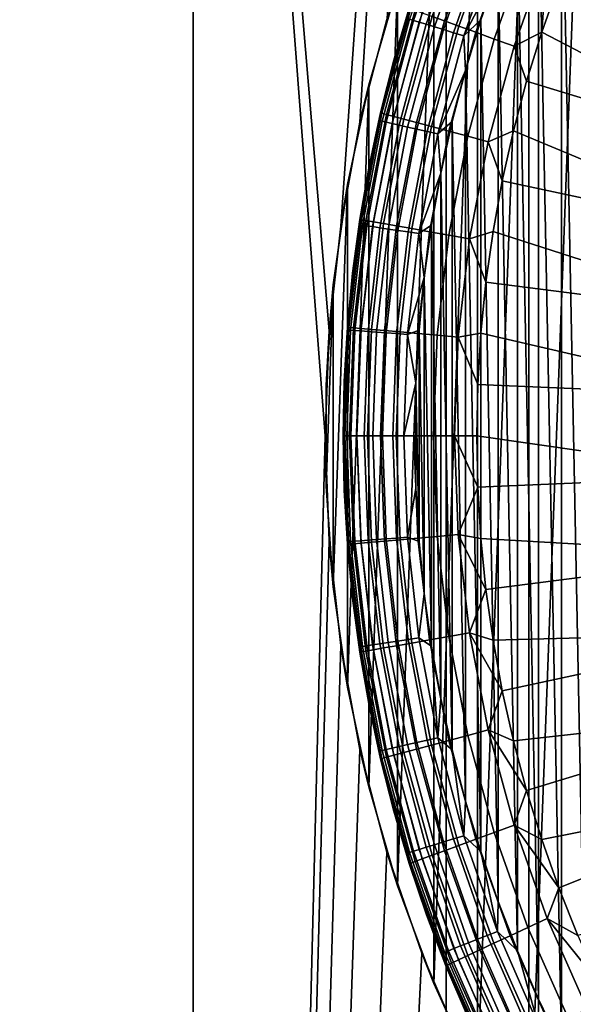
# Model space of a CAD drawing. Header units: metres. Extents: x -109 to 109, y -100 to 58.
# Tile 606 of 642: x 71.65 to 73.19, y 41.42 to 44.16. Entities that reach past the tile are written whole.
import ezdxf

# ---------------------------------------------------------------- set-up
doc = ezdxf.new("R2010")
doc.units = ezdxf.units.M
doc.layers.add('solid_21_062_100_XXX', color=7, linetype='CONTINUOUS')

msp = doc.modelspace()

# ---------------------------------------------------------------- linework, layer by layer
at = {"layer": 'solid_21_062_100_XXX'}
for points in [[(71.439507, 47.799999, -11.974616), (72.131355, 47.799999, -12.243976), (72.131355, 28.5, -12.243977), (71.439491, 28.5, -11.974607)], [(72.131355, 47.799999, 12.243976), (71.439507, 47.799999, 11.974616), (71.439491, 28.5, 11.974607), (72.131355, 28.5, 12.243977)], [(72.131355, 47.799999, -12.243976), (72.5, 42.999928, -12.369317), (72.131355, 28.5, -12.243977)], [(72.837456, 47.799999, 12.473401), (72.131355, 47.799999, 12.243976), (72.131355, 28.5, 12.243977), (72.837479, 28.5, 12.473409)], [(72.131355, 47.799999, -12.243976), (72.510735, 43.29277, -12.372782), (72.5, 42.999928, -12.369317)], [(72.131355, 47.799999, -12.243976), (72.837456, 47.799999, -12.473401), (72.542976, 43.584789, -12.383133), (72.510735, 43.29277, -12.372782)], [(72.837456, 47.799999, -12.473401), (72.596718, 43.874306, -12.400178), (72.542976, 43.584789, -12.383133)], [(72.837456, 47.799999, -12.473401), (72.672089, 44.160629, -12.423651), (72.596718, 43.874306, -12.400178)], [(73.555527, 47.799999, 12.662149), (72.837456, 47.799999, 12.473401), (72.837479, 28.5, 12.473409), (73.555542, 28.5, 12.662155)], [(73.231407, 45.30571, -9.007261), (73.231392, 40.694309, -9.007257), (73.067963, 40.945469, -8.946269)], [(73.231407, 45.30571, -9.007261), (73.067963, 40.945469, -8.946269), (73.06797, 45.054543, -8.946272)], [(73.06797, 45.054543, -8.946272), (73.067963, 40.945469, -8.946269), (72.924843, 41.206051, -8.890058)], [(73.06797, 45.054543, -8.946272), (72.924843, 41.206051, -8.890058), (72.92485, 44.793957, -8.890059)], [(73.228386, 44.832764, -10.7), (73.158943, 44.702888, -10.7), (73.228378, 41.167248, -10.7)], [(72.92485, 44.793957, -8.890059), (72.924843, 41.206051, -8.890058), (72.80278, 41.473373, -8.839994)], [(72.92485, 44.793957, -8.890059), (72.80278, 41.473373, -8.839994), (72.802795, 44.526649, -8.839997)], [(73.158943, 44.702888, -10.7), (73.09465, 44.570374, -10.7), (73.158936, 41.297119, -10.7)], [(73.158943, 44.702888, -10.7), (73.158936, 41.297119, -10.7), (73.228378, 41.167248, -10.7)], [(73.09465, 44.570374, -10.7), (73.035599, 44.435417, -10.7), (73.094643, 41.429634, -10.7)], [(73.09465, 44.570374, -10.7), (73.094643, 41.429634, -10.7), (73.158936, 41.297119, -10.7)], [(72.802795, 44.526649, -8.839997), (72.80278, 41.473373, -8.839994), (72.701767, 41.74564, -8.797061)], [(72.802795, 44.526649, -8.839997), (72.701767, 41.74564, -8.797061), (72.701767, 44.254372, -8.797063)], [(72.8321, 44.439545, -10.838406), (72.734779, 44.161419, -10.838406), (72.746239, 44.157883, -10.80937), (72.843262, 44.435165, -10.80937)], [(72.843262, 44.435165, -10.80937), (72.746239, 44.157883, -10.80937), (72.761902, 44.153053, -10.78257), (72.858521, 44.429176, -10.78257)], [(72.897743, 44.448498, -12.302479), (72.930931, 44.432999, -12.356982), (72.832016, 44.156551, -12.356982), (72.797623, 44.16909, -12.302479)], [(73.035599, 44.435417, -10.7), (72.981911, 44.29829, -10.7), (73.035599, 41.56459, -10.7)], [(73.035599, 44.435417, -10.7), (73.035599, 41.56459, -10.7), (73.094643, 41.429634, -10.7)], [(72.858521, 44.429176, -10.78257), (72.761902, 44.153053, -10.78257), (72.78138, 44.147041, -10.758668), (72.877495, 44.42173, -10.758668)], [(72.877495, 44.42173, -10.758668), (72.78138, 44.147041, -10.758668), (72.804192, 44.140003, -10.738252), (72.899719, 44.413006, -10.738252)], [(72.899719, 44.413006, -10.738252), (72.804192, 44.140003, -10.738252), (72.829781, 44.132111, -10.721828), (72.924652, 44.403221, -10.721828)], [(72.930931, 44.432999, -12.356982), (72.970314, 44.414608, -12.406224), (72.872826, 44.141674, -12.406224), (72.832016, 44.156551, -12.356982)], [(72.970314, 44.414608, -12.406224), (73.015213, 44.393642, -12.449358), (72.919357, 44.124714, -12.449358), (72.872826, 44.141674, -12.406224)], [(72.924652, 44.403221, -10.721828), (72.829781, 44.132111, -10.721828), (72.857513, 44.123558, -10.709799), (72.951668, 44.39262, -10.709799)], [(72.951668, 44.39262, -10.709799), (72.857513, 44.123558, -10.709799), (72.886703, 44.114555, -10.702462), (72.980103, 44.381458, -10.702462)], [(72.980103, 44.381458, -10.702462), (72.886703, 44.114555, -10.702462), (72.981911, 44.29829, -10.7)], [(73.015213, 44.393642, -12.449358), (73.064857, 44.370461, -12.485639), (72.970802, 44.105965, -12.485639), (72.919357, 44.124714, -12.449358)], [(73.864632, 43.974934, -12.715114), (73.151436, 44.260006, -12.535121), (73.204483, 44.392868, -12.535121)], [(73.064857, 44.370461, -12.485639), (73.118385, 44.345463, -12.514442), (73.026276, 44.085743, -12.514442), (72.970802, 44.105965, -12.485639)], [(72.727806, 44.16357, -10.868961), (72.782494, 44.335167, -10.9), (72.734222, 44.192238, -12.051724), (72.6912, 44.046677, -10.9)], [(73.026276, 44.085743, -12.514442), (73.118385, 44.345463, -12.514442), (73.103745, 44.125134, -12.535121)], [(73.118385, 44.345463, -12.514442), (73.151436, 44.260006, -12.535121), (73.103745, 44.125134, -12.535121)], [(72.886703, 44.114555, -10.702462), (72.933632, 44.1591, -10.7), (72.981911, 44.29829, -10.7)], [(72.981911, 44.29829, -10.7), (72.933632, 44.1591, -10.7), (72.981911, 41.701721, -10.7)], [(72.981911, 44.29829, -10.7), (72.981911, 41.701721, -10.7), (73.035599, 41.56459, -10.7)], [(72.701767, 44.254372, -8.797063), (72.621483, 43.978333, -8.761957), (72.596718, 43.874306, -12.400178), (72.672089, 44.160629, -12.423651)], [(72.701767, 44.254372, -8.797063), (72.701767, 41.74564, -8.797061), (72.621483, 42.021683, -8.761955)], [(72.701767, 44.254372, -8.797063), (72.621483, 42.021683, -8.761955), (72.621483, 43.978333, -8.761957)], [(73.796112, 43.764618, -12.715114), (73.103745, 44.125134, -12.535121), (73.151436, 44.260006, -12.535121), (73.864632, 43.974934, -12.715114)], [(72.734222, 44.192238, -12.051724), (72.653984, 43.90036, -12.051724), (72.6912, 44.046677, -10.9)], [(72.658134, 43.899235, -12.117154), (72.653984, 43.90036, -12.051724), (72.734222, 44.192238, -12.051724), (72.738266, 44.19075, -12.117154)], [(72.738266, 44.19075, -12.117154), (72.750336, 44.186337, -12.181523), (72.67054, 43.895897, -12.181523), (72.658134, 43.899235, -12.117154)], [(72.750336, 44.186337, -12.181523), (72.770233, 44.179077, -12.243655), (72.690994, 43.890404, -12.243655), (72.67054, 43.895897, -12.181523)], [(72.727806, 44.16357, -10.868961), (72.6912, 44.046677, -10.9), (72.651398, 43.878418, -10.868961)], [(72.727806, 44.16357, -10.868961), (72.651398, 43.878418, -10.868961), (72.658508, 43.876793, -10.838406), (72.734779, 44.161419, -10.838406)], [(72.734779, 44.161419, -10.838406), (72.658508, 43.876793, -10.838406), (72.670204, 43.874126, -10.80937), (72.746239, 44.157883, -10.80937)], [(72.770233, 44.179077, -12.243655), (72.797623, 44.16909, -12.302479), (72.719131, 43.882847, -12.302479), (72.690994, 43.890404, -12.243655)], [(72.797623, 44.16909, -12.302479), (72.832016, 44.156551, -12.356982), (72.754471, 43.873363, -12.356982), (72.719131, 43.882847, -12.302479)], [(72.886703, 44.114555, -10.702462), (72.890869, 44.018181, -10.7), (72.933632, 44.1591, -10.7)], [(72.933632, 44.1591, -10.7), (72.890869, 44.018181, -10.7), (72.933624, 41.840912, -10.7)], [(72.933632, 44.1591, -10.7), (72.933624, 41.840912, -10.7), (72.981911, 41.701721, -10.7)], [(72.746239, 44.157883, -10.80937), (72.670204, 43.874126, -10.80937), (72.68618, 43.87048, -10.78257), (72.761902, 44.153053, -10.78257)], [(72.761902, 44.153053, -10.78257), (72.68618, 43.87048, -10.78257), (72.706055, 43.865944, -10.758668), (72.78138, 44.147041, -10.758668)], [(72.78138, 44.147041, -10.758668), (72.706055, 43.865944, -10.758668), (72.72934, 43.86063, -10.738252), (72.804192, 44.140003, -10.738252)], [(72.804192, 44.140003, -10.738252), (72.72934, 43.86063, -10.738252), (72.755447, 43.854671, -10.721828), (72.829781, 44.132111, -10.721828)], [(72.832016, 44.156551, -12.356982), (72.872826, 44.141674, -12.406224), (72.79641, 43.86211, -12.406224), (72.754471, 43.873363, -12.356982)], [(72.829781, 44.132111, -10.721828), (72.755447, 43.854671, -10.721828), (72.783737, 43.848213, -10.709799), (72.857513, 44.123558, -10.709799)], [(72.872826, 44.141674, -12.406224), (72.919357, 44.124714, -12.449358), (72.844223, 43.849281, -12.449358), (72.79641, 43.86211, -12.406224)], [(72.857513, 44.123558, -10.709799), (72.783737, 43.848213, -10.709799), (72.813515, 43.841415, -10.702462), (72.886703, 44.114555, -10.702462)], [(72.886703, 44.114555, -10.702462), (72.813515, 43.841415, -10.702462), (72.890869, 44.018181, -10.7)], [(72.919357, 44.124714, -12.449358), (72.970802, 44.105965, -12.485639), (72.897087, 43.835098, -12.485639), (72.844223, 43.849281, -12.449358)], [(72.970802, 44.105965, -12.485639), (73.026276, 44.085743, -12.514442), (72.954086, 43.819801, -12.514442), (72.897087, 43.835098, -12.485639)], [(73.026276, 44.085743, -12.514442), (73.103745, 44.125134, -12.535121), (73.061478, 43.988457, -12.535121)], [(73.796112, 43.764618, -12.715114), (73.061478, 43.988457, -12.535121), (73.103745, 44.125134, -12.535121)], [(72.954086, 43.819801, -12.514442), (73.026276, 44.085743, -12.514442), (73.061478, 43.988457, -12.535121), (73.024712, 43.850204, -12.535121)], [(72.651398, 43.878418, -10.868961), (72.6912, 44.046677, -10.9), (72.653984, 43.90036, -12.051724), (72.622253, 43.752045, -10.9)], [(72.813515, 43.841415, -10.702462), (72.853668, 43.875648, -10.7), (72.890869, 44.018181, -10.7)], [(72.890869, 44.018181, -10.7), (72.853668, 43.875648, -10.7), (72.890869, 41.981831, -10.7)], [(72.890869, 44.018181, -10.7), (72.890869, 41.981831, -10.7), (72.933624, 41.840912, -10.7)], [(72.621483, 43.978333, -8.761957), (72.561783, 43.700333, -8.735282), (72.542976, 43.584789, -12.383133), (72.596718, 43.874306, -12.400178)], [(72.621483, 43.978333, -8.761957), (72.621483, 42.021683, -8.761955), (72.561783, 42.299683, -8.73528)], [(72.621483, 43.978333, -8.761957), (72.561783, 42.299683, -8.73528), (72.561783, 43.700333, -8.735282)], [(73.744347, 43.549561, -12.715114), (73.024712, 43.850204, -12.535121), (73.061478, 43.988457, -12.535121), (73.796112, 43.764618, -12.715114)], [(72.653984, 43.90036, -12.051724), (72.596329, 43.603195, -12.051724), (72.622253, 43.752045, -10.9)], [(72.600563, 43.60244, -12.117154), (72.596329, 43.603195, -12.051724), (72.653984, 43.90036, -12.051724), (72.658134, 43.899235, -12.117154)], [(72.658134, 43.899235, -12.117154), (72.67054, 43.895897, -12.181523), (72.613213, 43.600201, -12.181523), (72.600563, 43.60244, -12.117154)], [(72.67054, 43.895897, -12.181523), (72.690994, 43.890404, -12.243655), (72.634056, 43.596516, -12.243655), (72.613213, 43.600201, -12.181523)], [(72.690994, 43.890404, -12.243655), (72.719131, 43.882847, -12.302479), (72.662735, 43.591446, -12.302479), (72.634056, 43.596516, -12.243655)], [(72.651398, 43.878418, -10.868961), (72.622253, 43.752045, -10.9), (72.596512, 43.588356, -10.868961)], [(72.651398, 43.878418, -10.868961), (72.596512, 43.588356, -10.868961), (72.603729, 43.587269, -10.838406), (72.658508, 43.876793, -10.838406)], [(72.658508, 43.876793, -10.838406), (72.603729, 43.587269, -10.838406), (72.615585, 43.58548, -10.80937), (72.670204, 43.874126, -10.80937)], [(72.670204, 43.874126, -10.80937), (72.615585, 43.58548, -10.80937), (72.631798, 43.583038, -10.78257), (72.68618, 43.87048, -10.78257)], [(72.68618, 43.87048, -10.78257), (72.631798, 43.583038, -10.78257), (72.651955, 43.579998, -10.758668), (72.706055, 43.865944, -10.758668)], [(72.706055, 43.865944, -10.758668), (72.651955, 43.579998, -10.758668), (72.675568, 43.576443, -10.738252), (72.72934, 43.86063, -10.738252)], [(72.719131, 43.882847, -12.302479), (72.754471, 43.873363, -12.356982), (72.698761, 43.585087, -12.356982), (72.662735, 43.591446, -12.302479)], [(72.72934, 43.86063, -10.738252), (72.675568, 43.576443, -10.738252), (72.702042, 43.572449, -10.721828), (72.755447, 43.854671, -10.721828)], [(72.754471, 43.873363, -12.356982), (72.79641, 43.86211, -12.406224), (72.741508, 43.577538, -12.406224), (72.698761, 43.585087, -12.356982)], [(72.79641, 43.86211, -12.406224), (72.844223, 43.849281, -12.449358), (72.790245, 43.568932, -12.449358), (72.741508, 43.577538, -12.406224)], [(72.813515, 43.841415, -10.702462), (72.822098, 43.731781, -10.7), (72.853668, 43.875648, -10.7)], [(72.853668, 43.875648, -10.7), (72.822098, 43.731781, -10.7), (72.853668, 42.124363, -10.7)], [(72.853668, 43.875648, -10.7), (72.853668, 42.124363, -10.7), (72.890869, 41.981831, -10.7)], [(72.755447, 43.854671, -10.721828), (72.702042, 43.572449, -10.721828), (72.730743, 43.568123, -10.709799), (72.783737, 43.848213, -10.709799)], [(72.783737, 43.848213, -10.709799), (72.730743, 43.568123, -10.709799), (72.760948, 43.563572, -10.702462), (72.813515, 43.841415, -10.702462)], [(72.813515, 43.841415, -10.702462), (72.760948, 43.563572, -10.702462), (72.822098, 43.731781, -10.7)], [(72.844223, 43.849281, -12.449358), (72.897087, 43.835098, -12.485639), (72.844124, 43.559418, -12.485639), (72.790245, 43.568932, -12.449358)], [(72.897087, 43.835098, -12.485639), (72.954086, 43.819801, -12.514442), (72.902222, 43.54916, -12.514442), (72.844124, 43.559418, -12.485639)], [(72.954086, 43.819801, -12.514442), (73.024712, 43.850204, -12.535121), (72.9935, 43.71059, -12.535121)], [(73.744347, 43.549561, -12.715114), (72.9935, 43.71059, -12.535121), (73.024712, 43.850204, -12.535121)], [(72.902222, 43.54916, -12.514442), (72.954086, 43.819801, -12.514442), (72.9935, 43.71059, -12.535121), (72.967896, 43.569839, -12.535121)], [(72.596512, 43.588356, -10.868961), (72.622253, 43.752045, -10.9), (72.596329, 43.603195, -12.051724), (72.576065, 43.452999, -10.9)], [(72.760948, 43.563572, -10.702462), (72.796196, 43.586803, -10.7), (72.822098, 43.731781, -10.7)], [(72.822098, 43.731781, -10.7), (72.796196, 43.586803, -10.7), (72.82209, 42.26823, -10.7)], [(72.822098, 43.731781, -10.7), (72.82209, 42.26823, -10.7), (72.853668, 42.124363, -10.7)], [(72.561783, 43.700333, -8.735282), (72.522179, 43.42067, -8.71732), (72.510735, 43.29277, -12.372782), (72.542976, 43.584789, -12.383133)], [(72.561783, 43.700333, -8.735282), (72.561783, 42.299683, -8.73528), (72.522179, 42.579334, -8.717319)], [(72.561783, 43.700333, -8.735282), (72.522179, 42.579334, -8.717319), (72.522179, 43.42067, -8.71732)], [(73.709656, 43.3311, -12.715114), (72.967896, 43.569839, -12.535121), (72.9935, 43.71059, -12.535121), (73.744347, 43.549561, -12.715114)], [(72.596329, 43.603195, -12.051724), (72.5616, 43.302486, -12.051724), (72.576065, 43.452999, -10.9)], [(72.56588, 43.302105, -12.117154), (72.5616, 43.302486, -12.051724), (72.596329, 43.603195, -12.051724), (72.600563, 43.60244, -12.117154)], [(72.596512, 43.588356, -10.868961), (72.576065, 43.452999, -10.9), (72.563461, 43.295002, -10.868961)], [(72.596512, 43.588356, -10.868961), (72.563461, 43.295002, -10.868961), (72.57074, 43.294456, -10.838406), (72.603729, 43.587269, -10.838406)], [(72.600563, 43.60244, -12.117154), (72.613213, 43.600201, -12.181523), (72.578674, 43.300983, -12.181523), (72.56588, 43.302105, -12.117154)], [(72.603729, 43.587269, -10.838406), (72.57074, 43.294456, -10.838406), (72.582695, 43.29356, -10.80937), (72.615585, 43.58548, -10.80937)], [(72.613213, 43.600201, -12.181523), (72.634056, 43.596516, -12.243655), (72.599762, 43.299133, -12.243655), (72.578674, 43.300983, -12.181523)], [(72.615585, 43.58548, -10.80937), (72.582695, 43.29356, -10.80937), (72.599045, 43.292336, -10.78257), (72.631798, 43.583038, -10.78257)], [(72.631798, 43.583038, -10.78257), (72.599045, 43.292336, -10.78257), (72.61937, 43.290813, -10.758668), (72.651955, 43.579998, -10.758668)], [(72.634056, 43.596516, -12.243655), (72.662735, 43.591446, -12.302479), (72.628769, 43.296589, -12.302479), (72.599762, 43.299133, -12.243655)], [(72.662735, 43.591446, -12.302479), (72.698761, 43.585087, -12.356982), (72.665207, 43.293396, -12.356982), (72.628769, 43.296589, -12.302479)], [(72.698761, 43.585087, -12.356982), (72.741508, 43.577538, -12.406224), (72.708443, 43.289608, -12.406224), (72.665207, 43.293396, -12.356982)], [(72.760948, 43.563572, -10.702462), (72.776009, 43.440868, -10.7), (72.796196, 43.586803, -10.7)], [(72.796196, 43.586803, -10.7), (72.776009, 43.440868, -10.7), (72.796196, 42.413204, -10.7)], [(72.796196, 43.586803, -10.7), (72.796196, 42.413204, -10.7), (72.82209, 42.26823, -10.7)], [(72.651955, 43.579998, -10.758668), (72.61937, 43.290813, -10.758668), (72.643181, 43.289028, -10.738252), (72.675568, 43.576443, -10.738252)], [(72.675568, 43.576443, -10.738252), (72.643181, 43.289028, -10.738252), (72.669884, 43.287029, -10.721828), (72.702042, 43.572449, -10.721828)], [(72.702042, 43.572449, -10.721828), (72.669884, 43.287029, -10.721828), (72.698822, 43.284859, -10.709799), (72.730743, 43.568123, -10.709799)], [(72.730743, 43.568123, -10.709799), (72.698822, 43.284859, -10.709799), (72.729286, 43.282578, -10.702462), (72.760948, 43.563572, -10.702462)], [(72.741508, 43.577538, -12.406224), (72.790245, 43.568932, -12.449358), (72.757729, 43.28529, -12.449358), (72.708443, 43.289608, -12.406224)], [(72.760948, 43.563572, -10.702462), (72.729286, 43.282578, -10.702462), (72.776009, 43.440868, -10.7)], [(72.790245, 43.568932, -12.449358), (72.844124, 43.559418, -12.485639), (72.812225, 43.280518, -12.485639), (72.757729, 43.28529, -12.449358)], [(72.844124, 43.559418, -12.485639), (72.902222, 43.54916, -12.514442), (72.870979, 43.275368, -12.514442), (72.812225, 43.280518, -12.485639)], [(72.902222, 43.54916, -12.514442), (72.967896, 43.569839, -12.535121), (72.947937, 43.428181, -12.535121)], [(73.709656, 43.3311, -12.715114), (72.947937, 43.428181, -12.535121), (72.967896, 43.569839, -12.535121)], [(72.870979, 43.275368, -12.514442), (72.902222, 43.54916, -12.514442), (72.947937, 43.428181, -12.535121), (72.933655, 43.285835, -12.535121)], [(72.563461, 43.295002, -10.868961), (72.576065, 43.452999, -10.9), (72.5616, 43.302486, -12.051724), (72.552902, 43.151295, -10.9)], [(72.522179, 43.42067, -8.71732), (72.502457, 43.140167, -8.708293), (72.510735, 43.29277, -12.372782)], [(72.522179, 43.42067, -8.71732), (72.522179, 42.579334, -8.717319), (72.502457, 42.859848, -8.708293)], [(72.522179, 43.42067, -8.71732), (72.502457, 42.859848, -8.708293), (72.502457, 43.140167, -8.708293)], [(72.729286, 43.282578, -10.702462), (72.761566, 43.294319, -10.7), (72.776009, 43.440868, -10.7)], [(72.776009, 43.440868, -10.7), (72.761566, 43.294319, -10.7), (72.776009, 42.559139, -10.7)], [(72.776009, 43.440868, -10.7), (72.776009, 42.559139, -10.7), (72.796196, 42.413204, -10.7)], [(73.692253, 43.110588, -12.715114), (72.933655, 43.285835, -12.535121), (72.947937, 43.428181, -12.535121), (73.709656, 43.3311, -12.715114)], [(72.502457, 42.859848, -8.708293), (72.5, 42.999928, -12.369317), (72.510735, 43.29277, -12.372782), (72.502457, 43.140167, -8.708293)], [(72.5616, 43.302486, -12.051724), (72.550003, 43, -12.051724), (72.552902, 43.151295, -10.9)], [(72.56588, 43.302105, -12.117154), (72.554298, 43, -12.117154), (72.550003, 43, -12.051724), (72.5616, 43.302486, -12.051724)], [(72.563461, 43.295002, -10.868961), (72.552902, 43.151295, -10.9), (72.552422, 43, -10.868961)], [(72.563461, 43.295002, -10.868961), (72.552422, 43, -10.868961), (72.559723, 43, -10.838406), (72.57074, 43.294456, -10.838406)], [(72.554298, 43, -12.117154), (72.56588, 43.302105, -12.117154), (72.578674, 43.300983, -12.181523), (72.567139, 43, -12.181523)], [(72.57074, 43.294456, -10.838406), (72.559723, 43, -10.838406), (72.571716, 43, -10.80937), (72.582695, 43.29356, -10.80937)], [(72.567139, 43, -12.181523), (72.578674, 43.300983, -12.181523), (72.599762, 43.299133, -12.243655), (72.588303, 43, -12.243655)], [(72.582695, 43.29356, -10.80937), (72.571716, 43, -10.80937), (72.588104, 43, -10.78257), (72.599045, 43.292336, -10.78257)], [(72.599045, 43.292336, -10.78257), (72.588104, 43, -10.78257), (72.60849, 43, -10.758668), (72.61937, 43.290813, -10.758668)], [(72.588303, 43, -12.243655), (72.599762, 43.299133, -12.243655), (72.628769, 43.296589, -12.302479), (72.617424, 43, -12.302479)], [(72.61937, 43.290813, -10.758668), (72.60849, 43, -10.758668), (72.63237, 43, -10.738252), (72.643181, 43.289028, -10.738252)], [(72.617424, 43, -12.302479), (72.628769, 43.296589, -12.302479), (72.665207, 43.293396, -12.356982), (72.653999, 43, -12.356982)], [(72.643181, 43.289028, -10.738252), (72.63237, 43, -10.738252), (72.659149, 43, -10.721828), (72.669884, 43.287029, -10.721828)], [(72.653999, 43, -12.356982), (72.665207, 43.293396, -12.356982), (72.708443, 43.289608, -12.406224), (72.697395, 43, -12.406224)], [(72.669884, 43.287029, -10.721828), (72.659149, 43, -10.721828), (72.688164, 43, -10.709799), (72.698822, 43.284859, -10.709799)], [(72.698822, 43.284859, -10.709799), (72.688164, 43, -10.709799), (72.718712, 43, -10.702462), (72.729286, 43.282578, -10.702462)], [(72.697395, 43, -12.406224), (72.708443, 43.289608, -12.406224), (72.757729, 43.28529, -12.449358), (72.746872, 43, -12.449358)], [(72.729286, 43.282578, -10.702462), (72.718712, 43, -10.702462), (72.752892, 43.147255, -10.7)], [(72.729286, 43.282578, -10.702462), (72.752892, 43.147255, -10.7), (72.761566, 43.294319, -10.7)], [(72.746872, 43, -12.449358), (72.757729, 43.28529, -12.449358), (72.812225, 43.280518, -12.485639), (72.801567, 43, -12.485639)], [(72.761566, 43.294319, -10.7), (72.752892, 43.147255, -10.7), (72.761566, 42.705692, -10.7)], [(72.761566, 43.294319, -10.7), (72.761566, 42.705692, -10.7), (72.776009, 42.559139, -10.7)], [(72.801567, 43, -12.485639), (72.812225, 43.280518, -12.485639), (72.870979, 43.275368, -12.514442), (72.86055, 43, -12.514442)], [(72.870979, 43.275368, -12.514442), (72.933655, 43.285835, -12.535121), (72.925079, 43.143032, -12.535121)], [(73.692253, 43.110588, -12.715114), (72.925079, 43.143032, -12.535121), (72.933655, 43.285835, -12.535121)], [(72.86055, 43, -12.514442), (72.870979, 43.275368, -12.514442), (72.925079, 43.143032, -12.535121), (72.922226, 43, -12.535121)], [(72.552422, 43, -10.868961), (72.552902, 43.151295, -10.9), (72.550003, 43, -12.051724), (72.552902, 42.848705, -10.9)], [(72.718712, 43, -10.702462), (72.75, 43.000004, -10.7), (72.752892, 42.852753, -10.7), (72.752892, 43.147255, -10.7)], [(72.752892, 43.147255, -10.7), (72.752892, 42.852753, -10.7), (72.761566, 42.705692, -10.7)], [(73.692253, 42.889393, -12.715114), (72.922226, 43, -12.535121), (72.925079, 43.143032, -12.535121), (73.692253, 43.110588, -12.715114)], [(72.5, 42.999928, -12.369317), (72.510735, 42.707165, -12.372784), (72.131355, 28.5, -12.243977)], [(72.522179, 42.579334, -8.717319), (72.510735, 42.707165, -12.372784), (72.5, 42.999928, -12.369317), (72.502457, 42.859848, -8.708293)], [(72.550003, 43, -12.051724), (72.5616, 42.697514, -12.051724), (72.552902, 42.848705, -10.9)], [(72.554298, 43, -12.117154), (72.56588, 42.697895, -12.117154), (72.5616, 42.697514, -12.051724), (72.550003, 43, -12.051724)], [(72.552422, 43, -10.868961), (72.552902, 42.848705, -10.9), (72.563461, 42.704998, -10.868961)], [(72.552422, 43, -10.868961), (72.563461, 42.704998, -10.868961), (72.57074, 42.705544, -10.838406), (72.559723, 43, -10.838406)], [(72.56588, 42.697895, -12.117154), (72.554298, 43, -12.117154), (72.567139, 43, -12.181523), (72.578674, 42.699017, -12.181523)], [(72.559723, 43, -10.838406), (72.57074, 42.705544, -10.838406), (72.582695, 42.70644, -10.80937), (72.571716, 43, -10.80937)], [(72.578674, 42.699017, -12.181523), (72.567139, 43, -12.181523), (72.588303, 43, -12.243655), (72.599762, 42.700867, -12.243655)], [(72.571716, 43, -10.80937), (72.582695, 42.70644, -10.80937), (72.599045, 42.707664, -10.78257), (72.588104, 43, -10.78257)], [(72.588104, 43, -10.78257), (72.599045, 42.707664, -10.78257), (72.61937, 42.709187, -10.758668), (72.60849, 43, -10.758668)], [(72.599762, 42.700867, -12.243655), (72.588303, 43, -12.243655), (72.617424, 43, -12.302479), (72.628769, 42.703411, -12.302479)], [(72.60849, 43, -10.758668), (72.61937, 42.709187, -10.758668), (72.643181, 42.710972, -10.738252), (72.63237, 43, -10.738252)], [(72.628769, 42.703411, -12.302479), (72.617424, 43, -12.302479), (72.653999, 43, -12.356982), (72.665207, 42.706604, -12.356982)], [(72.63237, 43, -10.738252), (72.643181, 42.710972, -10.738252), (72.669884, 42.712971, -10.721828), (72.659149, 43, -10.721828)], [(72.665207, 42.706604, -12.356982), (72.653999, 43, -12.356982), (72.697395, 43, -12.406224), (72.708443, 42.710392, -12.406224)], [(72.659149, 43, -10.721828), (72.669884, 42.712971, -10.721828), (72.698822, 42.715141, -10.709799), (72.688164, 43, -10.709799)], [(72.688164, 43, -10.709799), (72.698822, 42.715141, -10.709799), (72.729286, 42.717422, -10.702462), (72.718712, 43, -10.702462)], [(72.708443, 42.710392, -12.406224), (72.697395, 43, -12.406224), (72.746872, 43, -12.449358), (72.757729, 42.71471, -12.449358)], [(72.718712, 43, -10.702462), (72.729286, 42.717422, -10.702462), (72.752892, 42.852753, -10.7), (72.75, 43.000004, -10.7)], [(72.757729, 42.71471, -12.449358), (72.746872, 43, -12.449358), (72.801567, 43, -12.485639), (72.812225, 42.719482, -12.485639)], [(72.812225, 42.719482, -12.485639), (72.801567, 43, -12.485639), (72.86055, 43, -12.514442), (72.870979, 42.724632, -12.514442)], [(72.86055, 43, -12.514442), (72.922226, 43, -12.535121), (72.925079, 42.856968, -12.535121)], [(72.870979, 42.724632, -12.514442), (72.86055, 43, -12.514442), (72.925079, 42.856968, -12.535121)], [(73.692253, 42.889393, -12.715114), (72.925079, 42.856968, -12.535121), (72.922226, 43, -12.535121)], [(73.692253, 42.889393, -12.715114), (73.709656, 42.66888, -12.715114), (72.933655, 42.714165, -12.535121), (72.925079, 42.856968, -12.535121)], [(72.563461, 42.704998, -10.868961), (72.552902, 42.848705, -10.9), (72.5616, 42.697514, -12.051724), (72.576065, 42.547001, -10.9)], [(72.729286, 42.717422, -10.702462), (72.761566, 42.705692, -10.7), (72.752892, 42.852753, -10.7)], [(72.870979, 42.724632, -12.514442), (72.925079, 42.856968, -12.535121), (72.933655, 42.714165, -12.535121)], [(72.510735, 42.707165, -12.372784), (72.542992, 42.415123, -12.383137), (72.131355, 28.5, -12.243977)], [(72.561783, 42.299683, -8.73528), (72.542992, 42.415123, -12.383137), (72.510735, 42.707165, -12.372784), (72.522179, 42.579334, -8.717319)], [(72.563461, 42.704998, -10.868961), (72.596512, 42.411644, -10.868961), (72.603729, 42.412731, -10.838406), (72.57074, 42.705544, -10.838406)], [(72.563461, 42.704998, -10.868961), (72.576065, 42.547001, -10.9), (72.596512, 42.411644, -10.868961)], [(72.57074, 42.705544, -10.838406), (72.603729, 42.412731, -10.838406), (72.615585, 42.41452, -10.80937), (72.582695, 42.70644, -10.80937)], [(72.582695, 42.70644, -10.80937), (72.615585, 42.41452, -10.80937), (72.631798, 42.416962, -10.78257), (72.599045, 42.707664, -10.78257)], [(72.599045, 42.707664, -10.78257), (72.631798, 42.416962, -10.78257), (72.651955, 42.420002, -10.758668), (72.61937, 42.709187, -10.758668)], [(72.61937, 42.709187, -10.758668), (72.651955, 42.420002, -10.758668), (72.675568, 42.423557, -10.738252), (72.643181, 42.710972, -10.738252)], [(72.662735, 42.408554, -12.302479), (72.628769, 42.703411, -12.302479), (72.665207, 42.706604, -12.356982), (72.698761, 42.414913, -12.356982)], [(72.643181, 42.710972, -10.738252), (72.675568, 42.423557, -10.738252), (72.702042, 42.427551, -10.721828), (72.669884, 42.712971, -10.721828)], [(72.698761, 42.414913, -12.356982), (72.665207, 42.706604, -12.356982), (72.708443, 42.710392, -12.406224), (72.741508, 42.422462, -12.406224)], [(72.669884, 42.712971, -10.721828), (72.702042, 42.427551, -10.721828), (72.730743, 42.431877, -10.709799), (72.698822, 42.715141, -10.709799)], [(72.698822, 42.715141, -10.709799), (72.730743, 42.431877, -10.709799), (72.760948, 42.436428, -10.702462), (72.729286, 42.717422, -10.702462)], [(72.741508, 42.422462, -12.406224), (72.708443, 42.710392, -12.406224), (72.757729, 42.71471, -12.449358), (72.790245, 42.431068, -12.449358)], [(72.729286, 42.717422, -10.702462), (72.760948, 42.436428, -10.702462), (72.776009, 42.559139, -10.7), (72.761566, 42.705692, -10.7)], [(72.790245, 42.431068, -12.449358), (72.757729, 42.71471, -12.449358), (72.812225, 42.719482, -12.485639), (72.844124, 42.440582, -12.485639)], [(72.844124, 42.440582, -12.485639), (72.812225, 42.719482, -12.485639), (72.870979, 42.724632, -12.514442), (72.902222, 42.45084, -12.514442)], [(72.870979, 42.724632, -12.514442), (72.933655, 42.714165, -12.535121), (72.947937, 42.571819, -12.535121)], [(72.902222, 42.45084, -12.514442), (72.870979, 42.724632, -12.514442), (72.947937, 42.571819, -12.535121)], [(73.709656, 42.66888, -12.715114), (72.947937, 42.571819, -12.535121), (72.933655, 42.714165, -12.535121)], [(72.56588, 42.697895, -12.117154), (72.600563, 42.39756, -12.117154), (72.596329, 42.396805, -12.051724), (72.5616, 42.697514, -12.051724)], [(72.5616, 42.697514, -12.051724), (72.596329, 42.396805, -12.051724), (72.576065, 42.547001, -10.9)], [(72.600563, 42.39756, -12.117154), (72.56588, 42.697895, -12.117154), (72.578674, 42.699017, -12.181523), (72.613213, 42.399799, -12.181523)], [(72.613213, 42.399799, -12.181523), (72.578674, 42.699017, -12.181523), (72.599762, 42.700867, -12.243655), (72.634056, 42.403484, -12.243655)], [(72.634056, 42.403484, -12.243655), (72.599762, 42.700867, -12.243655), (72.628769, 42.703411, -12.302479), (72.662735, 42.408554, -12.302479)], [(73.709656, 42.66888, -12.715114), (73.744347, 42.45042, -12.715114), (72.967896, 42.430161, -12.535121), (72.947937, 42.571819, -12.535121)], [(72.902222, 42.45084, -12.514442), (72.947937, 42.571819, -12.535121), (72.967896, 42.430161, -12.535121)], [(72.596512, 42.411644, -10.868961), (72.576065, 42.547001, -10.9), (72.596329, 42.396805, -12.051724), (72.622253, 42.247955, -10.9)], [(72.760948, 42.436428, -10.702462), (72.796196, 42.413204, -10.7), (72.776009, 42.559139, -10.7)], [(72.702042, 42.427551, -10.721828), (72.755447, 42.145329, -10.721828), (72.783737, 42.151787, -10.709799), (72.730743, 42.431877, -10.709799)], [(72.730743, 42.431877, -10.709799), (72.783737, 42.151787, -10.709799), (72.813515, 42.158585, -10.702462), (72.760948, 42.436428, -10.702462)], [(72.79641, 42.13789, -12.406224), (72.741508, 42.422462, -12.406224), (72.790245, 42.431068, -12.449358), (72.844223, 42.150719, -12.449358)], [(72.760948, 42.436428, -10.702462), (72.813515, 42.158585, -10.702462), (72.796196, 42.413204, -10.7)], [(72.844223, 42.150719, -12.449358), (72.790245, 42.431068, -12.449358), (72.844124, 42.440582, -12.485639), (72.897087, 42.164902, -12.485639)], [(72.897087, 42.164902, -12.485639), (72.844124, 42.440582, -12.485639), (72.902222, 42.45084, -12.514442), (72.954086, 42.180199, -12.514442)], [(72.902222, 42.45084, -12.514442), (72.967896, 42.430161, -12.535121), (72.9935, 42.28941, -12.535121)], [(72.954086, 42.180199, -12.514442), (72.902222, 42.45084, -12.514442), (72.9935, 42.28941, -12.535121)], [(73.744347, 42.45042, -12.715114), (72.9935, 42.28941, -12.535121), (72.967896, 42.430161, -12.535121)], [(73.744347, 42.45042, -12.715114), (73.796112, 42.235363, -12.715114), (73.024712, 42.149796, -12.535121), (72.9935, 42.28941, -12.535121)], [(72.542992, 42.415123, -12.383137), (72.596748, 42.125576, -12.400186), (72.131355, 28.5, -12.243977)], [(72.621483, 42.021683, -8.761955), (72.596748, 42.125576, -12.400186), (72.542992, 42.415123, -12.383137), (72.561783, 42.299683, -8.73528)], [(72.596512, 42.411644, -10.868961), (72.651398, 42.121582, -10.868961), (72.658508, 42.123207, -10.838406), (72.603729, 42.412731, -10.838406)], [(72.596512, 42.411644, -10.868961), (72.622253, 42.247955, -10.9), (72.651398, 42.121582, -10.868961)], [(72.603729, 42.412731, -10.838406), (72.658508, 42.123207, -10.838406), (72.670204, 42.125874, -10.80937), (72.615585, 42.41452, -10.80937)], [(72.67054, 42.104103, -12.181523), (72.613213, 42.399799, -12.181523), (72.634056, 42.403484, -12.243655), (72.690994, 42.109596, -12.243655)], [(72.615585, 42.41452, -10.80937), (72.670204, 42.125874, -10.80937), (72.68618, 42.12952, -10.78257), (72.631798, 42.416962, -10.78257)], [(72.631798, 42.416962, -10.78257), (72.68618, 42.12952, -10.78257), (72.706055, 42.134056, -10.758668), (72.651955, 42.420002, -10.758668)], [(72.690994, 42.109596, -12.243655), (72.634056, 42.403484, -12.243655), (72.662735, 42.408554, -12.302479), (72.719131, 42.117153, -12.302479)], [(72.651955, 42.420002, -10.758668), (72.706055, 42.134056, -10.758668), (72.72934, 42.13937, -10.738252), (72.675568, 42.423557, -10.738252)], [(72.719131, 42.117153, -12.302479), (72.662735, 42.408554, -12.302479), (72.698761, 42.414913, -12.356982), (72.754471, 42.126637, -12.356982)], [(72.675568, 42.423557, -10.738252), (72.72934, 42.13937, -10.738252), (72.755447, 42.145329, -10.721828), (72.702042, 42.427551, -10.721828)], [(72.754471, 42.126637, -12.356982), (72.698761, 42.414913, -12.356982), (72.741508, 42.422462, -12.406224), (72.79641, 42.13789, -12.406224)], [(72.813515, 42.158585, -10.702462), (72.82209, 42.26823, -10.7), (72.796196, 42.413204, -10.7)], [(72.600563, 42.39756, -12.117154), (72.658134, 42.100765, -12.117154), (72.653984, 42.09964, -12.051724), (72.596329, 42.396805, -12.051724)], [(72.596329, 42.396805, -12.051724), (72.653984, 42.09964, -12.051724), (72.622253, 42.247955, -10.9)], [(72.658134, 42.100765, -12.117154), (72.600563, 42.39756, -12.117154), (72.613213, 42.399799, -12.181523), (72.67054, 42.104103, -12.181523)], [(72.813515, 42.158585, -10.702462), (72.853668, 42.124363, -10.7), (72.82209, 42.26823, -10.7)], [(72.954086, 42.180199, -12.514442), (72.9935, 42.28941, -12.535121), (73.024712, 42.149796, -12.535121)], [(72.651398, 42.121582, -10.868961), (72.622253, 42.247955, -10.9), (72.653984, 42.09964, -12.051724), (72.6912, 41.953323, -10.9)], [(73.796112, 42.235363, -12.715114), (73.061478, 42.011543, -12.535121), (73.024712, 42.149796, -12.535121)], [(73.796112, 42.235363, -12.715114), (73.864639, 42.025047, -12.715114), (73.103745, 41.874866, -12.535121), (73.061478, 42.011543, -12.535121)], [(72.783737, 42.151787, -10.709799), (72.857513, 41.876442, -10.709799), (72.886703, 41.885445, -10.702462), (72.813515, 42.158585, -10.702462)], [(72.813515, 42.158585, -10.702462), (72.886703, 41.885445, -10.702462), (72.853668, 42.124363, -10.7)], [(72.919357, 41.875286, -12.449358), (72.844223, 42.150719, -12.449358), (72.897087, 42.164902, -12.485639), (72.970802, 41.894035, -12.485639)], [(72.970802, 41.894035, -12.485639), (72.897087, 42.164902, -12.485639), (72.954086, 42.180199, -12.514442), (73.026276, 41.914257, -12.514442)], [(72.954086, 42.180199, -12.514442), (73.024712, 42.149796, -12.535121), (73.061478, 42.011543, -12.535121)], [(73.026276, 41.914257, -12.514442), (72.954086, 42.180199, -12.514442), (73.061478, 42.011543, -12.535121)], [(72.670204, 42.125874, -10.80937), (72.746239, 41.842117, -10.80937), (72.761902, 41.846947, -10.78257), (72.68618, 42.12952, -10.78257)], [(72.68618, 42.12952, -10.78257), (72.761902, 41.846947, -10.78257), (72.78138, 41.852959, -10.758668), (72.706055, 42.134056, -10.758668)], [(72.706055, 42.134056, -10.758668), (72.78138, 41.852959, -10.758668), (72.804192, 41.859997, -10.738252), (72.72934, 42.13937, -10.738252)], [(72.72934, 42.13937, -10.738252), (72.804192, 41.859997, -10.738252), (72.829781, 41.867889, -10.721828), (72.755447, 42.145329, -10.721828)], [(72.832016, 41.843449, -12.356982), (72.754471, 42.126637, -12.356982), (72.79641, 42.13789, -12.406224), (72.872826, 41.858326, -12.406224)], [(72.755447, 42.145329, -10.721828), (72.829781, 41.867889, -10.721828), (72.857513, 41.876442, -10.709799), (72.783737, 42.151787, -10.709799)], [(72.872826, 41.858326, -12.406224), (72.79641, 42.13789, -12.406224), (72.844223, 42.150719, -12.449358), (72.919357, 41.875286, -12.449358)], [(72.596748, 42.125576, -12.400186), (72.672104, 41.83931, -12.423656), (72.131355, 28.5, -12.243977)], [(72.701767, 41.74564, -8.797061), (72.672104, 41.83931, -12.423656), (72.596748, 42.125576, -12.400186), (72.621483, 42.021683, -8.761955)], [(72.651398, 42.121582, -10.868961), (72.727806, 41.83643, -10.868961), (72.734779, 41.838581, -10.838406), (72.658508, 42.123207, -10.838406)], [(72.651398, 42.121582, -10.868961), (72.6912, 41.953323, -10.9), (72.727806, 41.83643, -10.868961)], [(72.658134, 42.100765, -12.117154), (72.738266, 41.80925, -12.117154), (72.734222, 41.807762, -12.051724), (72.653984, 42.09964, -12.051724)], [(72.738266, 41.80925, -12.117154), (72.658134, 42.100765, -12.117154), (72.67054, 42.104103, -12.181523), (72.750336, 41.813663, -12.181523)], [(72.658508, 42.123207, -10.838406), (72.734779, 41.838581, -10.838406), (72.746239, 41.842117, -10.80937), (72.670204, 42.125874, -10.80937)], [(72.750336, 41.813663, -12.181523), (72.67054, 42.104103, -12.181523), (72.690994, 42.109596, -12.243655), (72.770233, 41.820923, -12.243655)], [(72.770233, 41.820923, -12.243655), (72.690994, 42.109596, -12.243655), (72.719131, 42.117153, -12.302479), (72.797623, 41.83091, -12.302479)], [(72.797623, 41.83091, -12.302479), (72.719131, 42.117153, -12.302479), (72.754471, 42.126637, -12.356982), (72.832016, 41.843449, -12.356982)], [(72.886703, 41.885445, -10.702462), (72.890869, 41.981831, -10.7), (72.853668, 42.124363, -10.7)], [(72.653984, 42.09964, -12.051724), (72.734222, 41.807762, -12.051724), (72.6912, 41.953323, -10.9)], [(73.864639, 42.025047, -12.715114), (73.151436, 41.739994, -12.535121), (73.103745, 41.874866, -12.535121)], [(73.864639, 42.025047, -12.715114), (73.949493, 41.820774, -12.715114), (73.204483, 41.607132, -12.535121), (73.151436, 41.739994, -12.535121)], [(73.026276, 41.914257, -12.514442), (73.061478, 42.011543, -12.535121), (73.103745, 41.874866, -12.535121)], [(72.886703, 41.885445, -10.702462), (72.933624, 41.840912, -10.7), (72.890869, 41.981831, -10.7)], [(72.727806, 41.83643, -10.868961), (72.6912, 41.953323, -10.9), (72.734222, 41.807762, -12.051724), (72.782494, 41.664833, -10.9)], [(73.064857, 41.629539, -12.485639), (72.970802, 41.894035, -12.485639), (73.026276, 41.914257, -12.514442), (73.118385, 41.654537, -12.514442)], [(73.026276, 41.914257, -12.514442), (73.103745, 41.874866, -12.535121), (73.151436, 41.739994, -12.535121)], [(73.118385, 41.654537, -12.514442), (73.026276, 41.914257, -12.514442), (73.151436, 41.739994, -12.535121)], [(72.857513, 41.876442, -10.709799), (72.951668, 41.60738, -10.709799), (72.980103, 41.618542, -10.702462), (72.886703, 41.885445, -10.702462)], [(72.886703, 41.885445, -10.702462), (72.980103, 41.618542, -10.702462), (72.933624, 41.840912, -10.7)], [(73.015213, 41.606358, -12.449358), (72.919357, 41.875286, -12.449358), (72.970802, 41.894035, -12.485639), (73.064857, 41.629539, -12.485639)], [(72.78138, 41.852959, -10.758668), (72.877495, 41.57827, -10.758668), (72.899719, 41.586994, -10.738252), (72.804192, 41.859997, -10.738252)], [(72.804192, 41.859997, -10.738252), (72.899719, 41.586994, -10.738252), (72.924652, 41.596779, -10.721828), (72.829781, 41.867889, -10.721828)], [(72.829781, 41.867889, -10.721828), (72.924652, 41.596779, -10.721828), (72.951668, 41.60738, -10.709799), (72.857513, 41.876442, -10.709799)], [(72.930931, 41.567001, -12.356982), (72.832016, 41.843449, -12.356982), (72.872826, 41.858326, -12.406224), (72.970314, 41.585392, -12.406224)], [(72.970314, 41.585392, -12.406224), (72.872826, 41.858326, -12.406224), (72.919357, 41.875286, -12.449358), (73.015213, 41.606358, -12.449358)], [(72.672104, 41.83931, -12.423656), (72.769058, 41.557758, -12.453115), (72.131355, 28.5, -12.243977)], [(72.80278, 41.473373, -8.839994), (72.769058, 41.557758, -12.453115), (72.672104, 41.83931, -12.423656), (72.701767, 41.74564, -8.797061)], [(72.727806, 41.83643, -10.868961), (72.825302, 41.557789, -10.868961), (72.8321, 41.560455, -10.838406), (72.734779, 41.838581, -10.838406)], [(72.727806, 41.83643, -10.868961), (72.782494, 41.664833, -10.9), (72.825302, 41.557789, -10.868961)], [(72.734779, 41.838581, -10.838406), (72.8321, 41.560455, -10.838406), (72.843262, 41.564835, -10.80937), (72.746239, 41.842117, -10.80937)], [(72.746239, 41.842117, -10.80937), (72.843262, 41.564835, -10.80937), (72.858521, 41.570824, -10.78257), (72.761902, 41.846947, -10.78257)], [(72.761902, 41.846947, -10.78257), (72.858521, 41.570824, -10.78257), (72.877495, 41.57827, -10.758668), (72.78138, 41.852959, -10.758668)], [(72.871323, 41.539158, -12.243655), (72.770233, 41.820923, -12.243655), (72.797623, 41.83091, -12.302479), (72.897743, 41.551502, -12.302479)], [(72.897743, 41.551502, -12.302479), (72.797623, 41.83091, -12.302479), (72.832016, 41.843449, -12.356982), (72.930931, 41.567001, -12.356982)], [(72.980103, 41.618542, -10.702462), (72.981911, 41.701721, -10.7), (72.933624, 41.840912, -10.7)], [(72.738266, 41.80925, -12.117154), (72.840477, 41.524723, -12.117154), (72.836578, 41.522884, -12.051724), (72.734222, 41.807762, -12.051724)], [(72.734222, 41.807762, -12.051724), (72.836578, 41.522884, -12.051724), (72.782494, 41.664833, -10.9)], [(72.840477, 41.524723, -12.117154), (72.738266, 41.80925, -12.117154), (72.750336, 41.813663, -12.181523), (72.852127, 41.530178, -12.181523)], [(72.852127, 41.530178, -12.181523), (72.750336, 41.813663, -12.181523), (72.770233, 41.820923, -12.243655), (72.871323, 41.539158, -12.243655)], [(73.118385, 41.654537, -12.514442), (73.151436, 41.739994, -12.535121), (73.204483, 41.607132, -12.535121)], [(72.980103, 41.618542, -10.702462), (73.035599, 41.56459, -10.7), (72.981911, 41.701721, -10.7)], [(72.825302, 41.557789, -10.868961), (72.782494, 41.664833, -10.9), (72.836578, 41.522884, -12.051724), (72.895607, 41.384182, -10.9)], [(73.178696, 41.37294, -12.485639), (73.064857, 41.629539, -12.485639), (73.118385, 41.654537, -12.514442), (73.229874, 41.402534, -12.514442)], [(73.118385, 41.654537, -12.514442), (73.204483, 41.607132, -12.535121), (73.262802, 41.476501, -12.535121)], [(73.229874, 41.402534, -12.514442), (73.118385, 41.654537, -12.514442), (73.262802, 41.476501, -12.535121)], [(72.924652, 41.596779, -10.721828), (73.039513, 41.333515, -10.721828), (73.065659, 41.346107, -10.709799), (72.951668, 41.60738, -10.709799)], [(72.951668, 41.60738, -10.709799), (73.065659, 41.346107, -10.709799), (73.093178, 41.35936, -10.702462), (72.980103, 41.618542, -10.702462)], [(73.088303, 41.320679, -12.406224), (72.970314, 41.585392, -12.406224), (73.015213, 41.606358, -12.449358), (73.131233, 41.345497, -12.449358)], [(72.980103, 41.618542, -10.702462), (73.093178, 41.35936, -10.702462), (73.035599, 41.56459, -10.7)], [(73.131233, 41.345497, -12.449358), (73.015213, 41.606358, -12.449358), (73.064857, 41.629539, -12.485639), (73.178696, 41.37294, -12.485639)], [(72.877495, 41.57827, -10.758668), (72.993874, 41.311539, -10.758668), (73.015381, 41.321896, -10.738252), (72.899719, 41.586994, -10.738252)], [(72.899719, 41.586994, -10.738252), (73.015381, 41.321896, -10.738252), (73.039513, 41.333515, -10.721828), (72.924652, 41.596779, -10.721828)], [(73.050652, 41.298908, -12.356982), (72.930931, 41.567001, -12.356982), (72.970314, 41.585392, -12.406224), (73.088303, 41.320679, -12.406224)], [(72.887329, 41.282841, -12.487939), (72.837479, 28.5, -12.473409), (72.131355, 28.5, -12.243977), (72.769058, 41.557758, -12.453115)], [(72.924843, 41.206051, -8.890058), (72.887329, 41.282841, -12.487939), (72.769058, 41.557758, -12.453115), (72.80278, 41.473373, -8.839994)], [(72.825302, 41.557789, -10.868961), (72.943359, 41.287212, -10.868961), (72.949928, 41.290379, -10.838406), (72.8321, 41.560455, -10.838406)], [(72.825302, 41.557789, -10.868961), (72.895607, 41.384182, -10.9), (72.943359, 41.287212, -10.868961)], [(72.8321, 41.560455, -10.838406), (72.949928, 41.290379, -10.838406), (72.960739, 41.295582, -10.80937), (72.843262, 41.564835, -10.80937)], [(72.843262, 41.564835, -10.80937), (72.960739, 41.295582, -10.80937), (72.975502, 41.302692, -10.78257), (72.858521, 41.570824, -10.78257)], [(72.858521, 41.570824, -10.78257), (72.975502, 41.302692, -10.78257), (72.993874, 41.311539, -10.758668), (72.877495, 41.57827, -10.758668)], [(72.99366, 41.265945, -12.243655), (72.871323, 41.539158, -12.243655), (72.897743, 41.551502, -12.302479), (73.018921, 41.280556, -12.302479)], [(73.018921, 41.280556, -12.302479), (72.897743, 41.551502, -12.302479), (72.930931, 41.567001, -12.356982), (73.050652, 41.298908, -12.356982)], [(73.093178, 41.35936, -10.702462), (73.094643, 41.429634, -10.7), (73.035599, 41.56459, -10.7)], [(72.840477, 41.524723, -12.117154), (72.964172, 41.248859, -12.117154), (72.960457, 41.246685, -12.051724), (72.836578, 41.522884, -12.051724)], [(72.964172, 41.248859, -12.117154), (72.840477, 41.524723, -12.117154), (72.852127, 41.530178, -12.181523), (72.975304, 41.255318, -12.181523)], [(72.975304, 41.255318, -12.181523), (72.852127, 41.530178, -12.181523), (72.871323, 41.539158, -12.243655), (72.99366, 41.265945, -12.243655)], [(72.836578, 41.522884, -12.051724), (72.960457, 41.246685, -12.051724), (72.895607, 41.384182, -10.9)], [(73.093178, 41.35936, -10.702462), (73.158936, 41.297119, -10.7), (73.094643, 41.429634, -10.7)]]:
    msp.add_3dface(points, dxfattribs=at)

doc.saveas('drawing.dxf')
